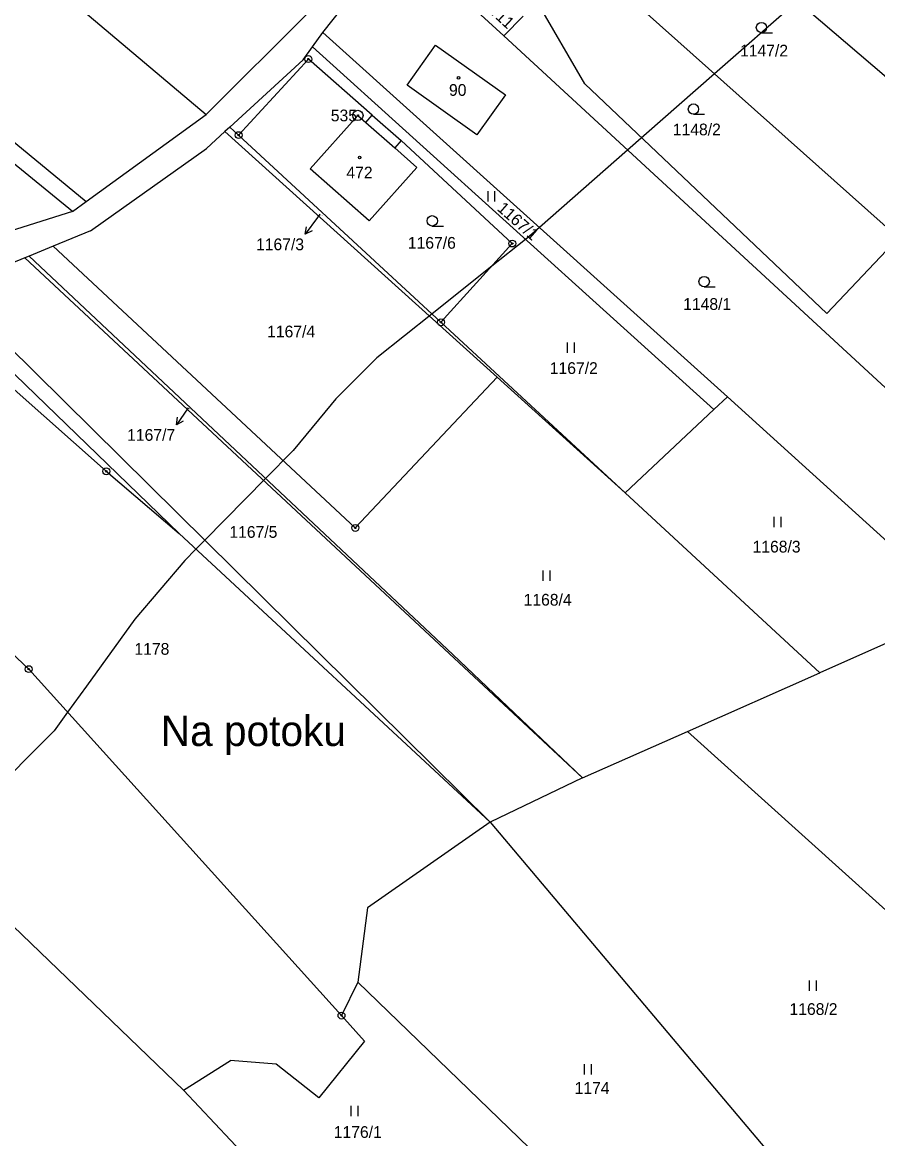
# Model space of a CAD drawing. Extents: x -445050 to -440454, y -1134563 to -1129741.
# Drawn here: x -441259.3 to -441135.4, y -1132022.5 to -1131860.9 of the extents above; entities that cross this region are included whole.
import ezdxf

# ---------------------------------------------------------------- set-up
doc = ezdxf.new("R2010")
doc.units = 0
for name, color, linetype in [('Vrstva 1', 7, 'Continuous'), ('Vrstva 15', 7, 'Continuous'), ('Vrstva 16', 7, 'Continuous'), ('Vrstva 17', 7, 'Continuous'), ('Vrstva 18', 7, 'Continuous'), ('Vrstva 19', 7, 'Continuous'), ('Vrstva 24', 7, 'Continuous'), ('Vrstva 25', 7, 'Continuous'), ('Vrstva 3', 7, 'Continuous'), ('Vrstva 37', 7, 'Continuous'), ('Vrstva 4', 7, 'Continuous'), ('Vrstva 52', 7, 'Continuous')]:
    doc.layers.add(name, color=color, linetype=linetype)

msp = doc.modelspace()

# ---------------------------------------------------------------- linework, layer by layer
at = {"layer": 'Vrstva 1'}
for p, q in [((-441160.5, -1131846.21), (-441134.12, -1131868.8)), ((-441204.92, -1131848.65), (-441189.55, -1131862.82)), ((-441178.16, -1131851.22), (-441132.38, -1131892.08)), ((-441177.83, -1131869.77), (-441184.71, -1131857.89)), ((-441186.75, -1131859.97), (-441189.55, -1131862.82)), ((-441142.76, -1131903.01), (-441177.83, -1131869.77)), ((-441229.22, -1131876.02), (-441229.94, -1131876.68)), ((-441229.94, -1131876.68), (-441232.59, -1131879.12)), ((-441229.94, -1131876.68), (-441190.52, -1131912.24)), ((-441249.39, -1131891.05), (-441254.79, -1131893.26)), ((-441132.38, -1131892.08), (-441142.76, -1131903.01)), ((-441254.79, -1131893.26), (-441258.3, -1131894.7)), ((-441211.06, -1131934.08), (-441254.79, -1131893.26)), ((-441258.9, -1131894.94), (-441269.76, -1131899.39)), ((-441258.3, -1131894.7), (-441258.9, -1131894.94)), ((-441258.9, -1131894.94), (-441178.13, -1131970.28)), ((-441190.52, -1131912.24), (-441211.06, -1131934.08)), ((-441190.52, -1131912.24), (-441171.95, -1131928.98))]:
    msp.add_line(p, q, dxfattribs=at)
for points in [[(-441297.7, -1131819.37), (-441232.64, -1131874.22)], [(-441312.55, -1131835.23), (-441250.03, -1131886.79)], [(-441215.76, -1131862.34), (-441204.92, -1131848.65)], [(-441252.02, -1131888.23), (-441298.72, -1131850.09)], [(-441217.85, -1131859.41), (-441232.64, -1131874.22)], [(-441217.25, -1131864.4), (-441215.76, -1131862.34)], [(-441215.76, -1131862.34), (-441157.15, -1131915.09)], [(-441189.55, -1131862.82), (-441112.52, -1131933.8)], [(-441218.61, -1131866.28), (-441217.25, -1131864.4)], [(-441217.25, -1131864.4), (-441159.13, -1131916.95)], [(-441203.56, -1131869.97), (-441199.42, -1131864.16)], [(-441199.42, -1131864.16), (-441189.32, -1131871.37)], [(-441229.22, -1131876.02), (-441218.61, -1131866.28)], [(-441227.95, -1131877.19), (-441217.84, -1131866.17)], [(-441208.63, -1131874.29), (-441217.84, -1131866.17)], [(-441193.47, -1131877.17), (-441203.56, -1131869.97)], [(-441189.32, -1131871.37), (-441193.47, -1131877.17)], [(-441250.03, -1131886.79), (-441232.64, -1131874.22)], [(-441217.6, -1131882.06), (-441210.68, -1131874.34)], [(-441210.68, -1131874.34), (-441209.55, -1131875.34)], [(-441209.55, -1131875.34), (-441208.63, -1131874.29)], [(-441208.63, -1131874.29), (-441204.43, -1131877.99)], [(-441229.22, -1131876.02), (-441227.95, -1131877.19)], [(-441227.95, -1131877.19), (-441198.64, -1131904.29)], [(-441249.39, -1131891.05), (-441232.59, -1131879.12)], [(-441204.43, -1131877.99), (-441205.35, -1131879.04)], [(-441205.35, -1131879.04), (-441202.13, -1131881.89)], [(-441204.43, -1131877.99), (-441188.31, -1131892.89)], [(-441209.05, -1131889.61), (-441217.6, -1131882.06)], [(-441202.13, -1131881.89), (-441209.05, -1131889.61)], [(-441252.02, -1131888.23), (-441250.03, -1131886.79)], [(-441252.02, -1131888.23), (-441279.45, -1131896.87)], [(-441198.64, -1131904.29), (-441188.31, -1131892.89)], [(-441258.3, -1131894.7), (-441196.92, -1131952.42)], [(-441272.25, -1131900.41), (-441236.55, -1131934.9)], [(-441269.76, -1131899.39), (-441191.51, -1131976.68)], [(-441274.72, -1131901.42), (-441247.12, -1131925.88)], [(-441171.95, -1131928.98), (-441198.64, -1131904.29)], [(-441159.13, -1131916.95), (-441157.15, -1131915.09)], [(-441157.15, -1131915.09), (-441123.14, -1131945.89)], [(-441171.95, -1131928.98), (-441159.13, -1131916.95)], [(-441247.12, -1131925.88), (-441236.55, -1131934.9)], [(-441171.95, -1131928.98), (-441143.78, -1131955.05)], [(-441236.55, -1131934.9), (-441191.51, -1131976.68)], [(-441258.36, -1131954.53), (-441266.95, -1131946.47)], [(-441123.14, -1131945.89), (-441143.78, -1131955.05)], [(-441196.92, -1131952.42), (-441178.13, -1131970.28)], [(-441213.05, -1132004.7), (-441258.36, -1131954.53)], [(-441162.94, -1131963.55), (-441143.78, -1131955.05)], [(-441178.13, -1131970.28), (-441162.94, -1131963.55)], [(-441162.94, -1131963.55), (-441094.76, -1132024.98)], [(-441178.13, -1131970.28), (-441191.51, -1131976.68)], [(-441235.94, -1132015.52), (-441274.96, -1131977.99)], [(-441191.51, -1131976.68), (-441209.28, -1131989.1)], [(-441191.51, -1131976.68), (-441136.66, -1132041.72)], [(-441209.28, -1131989.1), (-441210.7, -1131999.85)], [(-441210.7, -1131999.85), (-441213.05, -1132004.7)], [(-441210.7, -1131999.85), (-441184.4, -1132025.27)], [(-441209.72, -1132008.41), (-441213.05, -1132004.7)], [(-441209.72, -1132008.41), (-441216.34, -1132016.61)], [(-441235.94, -1132015.52), (-441229.14, -1132011.2)], [(-441222.53, -1132011.76), (-441229.14, -1132011.2)], [(-441216.34, -1132016.61), (-441222.53, -1132011.76)], [(-441220.04, -1132032.4), (-441235.94, -1132015.52)]]:
    msp.add_lwpolyline(points, dxfattribs=at)
at = {"layer": 'Vrstva 16'}
for p, q in [((-441216.53, -1131889.12), (-441218.29, -1131891.55)), ((-441235.24, -1131916.7), (-441236.97, -1131919.15))]:
    msp.add_line(p, q, dxfattribs=at)
for points in [[(-441216.2, -1131888.66), (-441216.53, -1131889.12)], [(-441217.3, -1131891.03), (-441218.29, -1131891.55), (-441218.11, -1131890.45)], [(-441235.98, -1131918.62), (-441236.97, -1131919.15), (-441236.8, -1131918.05)]]:
    msp.add_lwpolyline(points, dxfattribs=at)
at = {"layer": 'Vrstva 24'}
for centre, radius in [((-441217.84, -1131866.17), 0.5), ((-441217.84, -1131866.17), 0.1), ((-441210.68, -1131874.34), 0.75), ((-441210.68, -1131874.34), 0.1), ((-441227.95, -1131877.19), 0.5), ((-441227.95, -1131877.19), 0.1), ((-441188.31, -1131892.89), 0.5), ((-441188.31, -1131892.89), 0.1), ((-441198.64, -1131904.29), 0.5), ((-441198.64, -1131904.29), 0.1), ((-441247.12, -1131925.88), 0.5), ((-441247.12, -1131925.88), 0.1), ((-441211.06, -1131934.08), 0.5), ((-441211.06, -1131934.08), 0.1), ((-441258.36, -1131954.53), 0.5), ((-441258.36, -1131954.53), 0.1), ((-441213.05, -1132004.7), 0.5), ((-441213.05, -1132004.7), 0.1)]:
    msp.add_circle(centre, radius, dxfattribs=at)
at = {"layer": 'Vrstva 25'}
for p, q in [((-441152.22, -1131862.36), (-441150.62, -1131862.36)), ((-441162.07, -1131874.16), (-441160.47, -1131874.16)), ((-441191.82, -1131886.8), (-441191.82, -1131885.3)), ((-441190.82, -1131886.8), (-441190.82, -1131885.3)), ((-441199.9, -1131890.35), (-441198.3, -1131890.35)), ((-441160.52, -1131899.16), (-441158.92, -1131899.16)), ((-441180.3, -1131908.73), (-441180.3, -1131907.23)), ((-441179.3, -1131908.73), (-441179.3, -1131907.23)), ((-441150.38, -1131933.98), (-441150.38, -1131932.48)), ((-441149.38, -1131933.98), (-441149.38, -1131932.48)), ((-441183.82, -1131941.75), (-441183.82, -1131940.25)), ((-441182.82, -1131941.75), (-441182.82, -1131940.25)), ((-441145.25, -1132001.14), (-441145.25, -1131999.64)), ((-441144.25, -1132001.14), (-441144.25, -1131999.64)), ((-441177.85, -1132013.22), (-441177.85, -1132011.72)), ((-441176.85, -1132013.22), (-441176.85, -1132011.72)), ((-441211.66, -1132019.26), (-441211.66, -1132017.76)), ((-441210.66, -1132019.26), (-441210.66, -1132017.76))]:
    msp.add_line(p, q, dxfattribs=at)
for centre, radius in [((-441152.22, -1131861.61), 0.75), ((-441196.1, -1131868.89), 0.175), ((-441162.07, -1131873.41), 0.75), ((-441210.42, -1131880.43), 0.175), ((-441199.9, -1131889.6), 0.75), ((-441160.52, -1131898.41), 0.75)]:
    msp.add_circle(centre, radius, dxfattribs=at)
at = {"layer": 'Vrstva 3'}
for points in [[(-441203.56, -1131869.97), (-441199.42, -1131864.16)], [(-441199.42, -1131864.16), (-441189.32, -1131871.37)], [(-441193.47, -1131877.17), (-441203.56, -1131869.97)], [(-441189.32, -1131871.37), (-441193.47, -1131877.17)], [(-441217.6, -1131882.06), (-441210.68, -1131874.34)], [(-441210.68, -1131874.34), (-441209.55, -1131875.34)], [(-441209.55, -1131875.34), (-441205.35, -1131879.04)], [(-441205.35, -1131879.04), (-441202.13, -1131881.89)], [(-441209.05, -1131889.61), (-441217.6, -1131882.06)], [(-441202.13, -1131881.89), (-441209.05, -1131889.61)]]:
    msp.add_lwpolyline(points, dxfattribs=at)
at = {"layer": 'Vrstva 37'}
for centre in [(-441196.1, -1131868.89), (-441210.42, -1131880.43)]:
    msp.add_circle(centre, 0.175, dxfattribs=at)
at = {"layer": 'Vrstva 4'}
msp.add_lwpolyline([(-441209.55, -1131875.34), (-441205.35, -1131879.04)], dxfattribs=at)
at = {"layer": 'Vrstva 52'}
msp.add_lwpolyline([(-441147, -1131857.77), (-441159.01, -1131868.31), (-441171.61, -1131879.35), (-441184.39, -1131890.57), (-441185.8, -1131891.81), (-441186.41, -1131892.29), (-441191.3, -1131896.19), (-441199.94, -1131903.09), (-441207.91, -1131909.45), (-441213.87, -1131915.4), (-441214.54, -1131916.22), (-441220.03, -1131922.84), (-441224.05, -1131926.91), (-441232.86, -1131935.84), (-441234.14, -1131937.14), (-441235.76, -1131938.79), (-441242.99, -1131947.29), (-441250, -1131956.98), (-441252.74, -1131960.76), (-441254.69, -1131963.45), (-441264.68, -1131973.44), (-441270.91, -1131981.89), (-441279.53, -1131993.57)], dxfattribs=at)

# ---------------------------------------------------------------- texts
at = {"layer": 'Vrstva 15'}
msp.add_text('Na potoku', height=4.4, dxfattribs=at).set_placement((-441239.23, -1131965.66))
at = {"layer": 'Vrstva 16'}
for s, p in [('1167/3', (-441225.43, -1131893.86)), ('1167/7', (-441244.1, -1131921.46))]:
    msp.add_text(s, height=1.7, dxfattribs=at).set_placement(p)
at = {"layer": 'Vrstva 17'}
msp.add_text('535', height=1.7, dxfattribs=at).set_placement((-441214.6, -1131875.19))
at = {"layer": 'Vrstva 18'}
for s, height, rotation, p in [('1148/11', 1.7, 317.3262, (-441195.04, -1131856.35)), ('1167/1', 1.7, 318.5838, (-441190.63, -1131887.98)), ('1167/3', 0.1, 319.514, (-441216.2, -1131888.66)), ('1167/7', 0.1, 309.0532, (-441235.24, -1131916.7))]:
    msp.add_text(s, height=height, rotation=rotation, dxfattribs=at).set_placement(p)
for s, p in [('1147/2', (-441155.33, -1131865.8)), ('1148/2', (-441165.06, -1131877.22)), ('1167/6', (-441203.44, -1131893.64)), ('1148/1', (-441163.56, -1131902.5)), ('1167/4', (-441223.82, -1131906.48)), ('1167/2', (-441182.88, -1131911.78)), ('1167/5', (-441229.29, -1131935.51)), ('1168/3', (-441153.51, -1131937.64)), ('1168/4', (-441186.67, -1131945.33)), ('1178', (-441243.04, -1131952.45)), ('1168/2', (-441148.16, -1132004.61)), ('1174', (-441179.29, -1132016.04)), ('1176/1', (-441214.17, -1132022.42))]:
    msp.add_text(s, height=1.7, dxfattribs=at).set_placement(p)
at = {"layer": 'Vrstva 19'}
for s, p in [('90', (-441197.48, -1131871.5)), ('472', (-441212.34, -1131883.46))]:
    msp.add_text(s, height=1.7, dxfattribs=at).set_placement(p)

doc.saveas('drawing.dxf')
